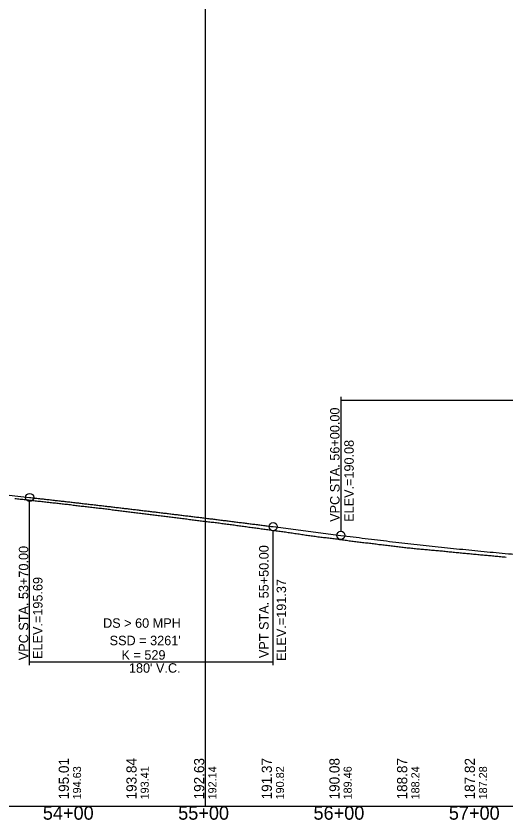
# Model space of a CAD drawing. Extents: x 69 to 2003113, y 512 to 837401.
# Drawn here: x 1892738 to 1893099, y 820540 to 821135 of the extents above; entities that cross this region are included whole.
import ezdxf

# ---------------------------------------------------------------- set-up
doc = ezdxf.new("R2010")
doc.units = 0
for name, color, linetype in [('BR_AUTO DIMENSION', 7, 'Continuous'), ('BR_BORDER LINES', 7, 'Continuous'), ('BR_CONCRETE', 7, 'Continuous'), ('BR_GRID DOTS', 7, 'Continuous'), ('BR_GRID LINES', 7, 'Continuous'), ('BR_TEXT', 7, 'Continuous'), ('RD_HC_Points', 7, 'Continuous'), ('RD_SHT_ID', 7, 'Continuous')]:
    doc.layers.add(name, color=color, linetype=linetype)

msp = doc.modelspace()

# ---------------------------------------------------------------- linework, layer by layer
at = {"layer": 'BR_AUTO DIMENSION'}
msp.add_line((1892877.53, 820550.13), (1892877.53, 821729.52), dxfattribs=at)
at = {"layer": 'BR_BORDER LINES'}
msp.add_line((1889077.53, 820550.13), (1895477.53, 820550.13), dxfattribs=at)
at = {"layer": 'BR_GRID DOTS'}
for p, q in [((1892977.53, 820853.04), (1892977.53, 820753.54)), ((1892977.53, 820850.54), (1893427.53, 820850.54)), ((1892747.53, 820654.47), (1892747.53, 820775.57)), ((1892927.53, 820654.47), (1892927.53, 820753.97)), ((1892747.53, 820656.97), (1892927.53, 820656.97))]:
    msp.add_line(p, q, dxfattribs=at)
for centre in [(1892747.53, 820778.57), (1892927.53, 820756.97), (1892977.53, 820750.54)]:
    msp.add_circle(centre, 3, dxfattribs=at)
at = {"layer": 'BR_GRID LINES'}
for p, q in [((1892592.53, 820795.86), (1892747.53, 820778.57)), ((1892927.53, 820756.97), (1892977.53, 820750.54))]:
    msp.add_line(p, q, dxfattribs=at)
for points in [[(1892747.53, 820778.57), (1892751.13, 820778.17), (1892754.73, 820777.77), (1892758.33, 820777.36), (1892761.93, 820776.96), (1892765.53, 820776.55), (1892769.13, 820776.14), (1892772.73, 820775.73), (1892776.33, 820775.32), (1892779.93, 820774.91), (1892783.53, 820774.5), (1892787.13, 820774.08), (1892790.73, 820773.67), (1892794.33, 820773.25), (1892797.93, 820772.83), (1892801.53, 820772.41), (1892805.13, 820771.99), (1892808.73, 820771.57), (1892812.33, 820771.15), (1892815.93, 820770.72), (1892819.53, 820770.3), (1892823.13, 820769.87), (1892826.73, 820769.44), (1892830.33, 820769.01), (1892833.93, 820768.58), (1892837.53, 820768.15), (1892841.13, 820767.72), (1892844.73, 820767.28), (1892848.33, 820766.85), (1892851.93, 820766.41), (1892855.53, 820765.98), (1892859.13, 820765.54), (1892862.73, 820765.1), (1892866.33, 820764.66), (1892869.93, 820764.21), (1892873.53, 820763.77), (1892877.13, 820763.32), (1892880.73, 820762.88), (1892884.33, 820762.43), (1892887.93, 820761.98), (1892891.53, 820761.53), (1892895.13, 820761.08), (1892898.73, 820760.63), (1892902.33, 820760.17), (1892905.93, 820759.72), (1892909.53, 820759.26), (1892913.13, 820758.81), (1892916.73, 820758.35), (1892920.33, 820757.89), (1892923.93, 820757.43), (1892927.53, 820756.97)], [(1892977.53, 820750.54), (1892986.53, 820749.39), (1892995.53, 820748.27), (1893004.53, 820747.18), (1893013.53, 820746.11), (1893022.53, 820745.06), (1893031.53, 820744.04), (1893040.53, 820743.04), (1893049.53, 820742.07), (1893058.53, 820741.12), (1893067.53, 820740.2), (1893076.53, 820739.3), (1893085.53, 820738.42), (1893094.53, 820737.57), (1893103.53, 820736.75), (1893112.53, 820735.95), (1893121.53, 820735.17), (1893130.53, 820734.42), (1893139.53, 820733.7), (1893148.53, 820732.99), (1893157.53, 820732.32), (1893166.53, 820731.66), (1893175.53, 820731.03), (1893184.53, 820730.43), (1893193.53, 820729.85), (1893202.53, 820729.3), (1893211.53, 820728.77), (1893220.53, 820728.26), (1893229.53, 820727.78), (1893238.53, 820727.32), (1893247.53, 820726.89), (1893256.53, 820726.49), (1893265.53, 820726.1), (1893274.53, 820725.74), (1893283.53, 820725.41), (1893292.53, 820725.1), (1893301.53, 820724.82), (1893310.53, 820724.56), (1893319.53, 820724.32), (1893328.53, 820724.11), (1893337.53, 820723.93), (1893346.53, 820723.77), (1893355.53, 820723.63), (1893364.53, 820723.52), (1893373.53, 820723.43), (1893382.53, 820723.37), (1893391.53, 820723.33), (1893400.53, 820723.31), (1893409.53, 820723.32), (1893418.53, 820723.36), (1893427.53, 820723.42)]]:
    msp.add_spline(points, degree=3, dxfattribs=at)
at = {"layer": 'BR_TEXT'}
for points in [[(1892736.6, 820777.88), (1892737.6, 820777.77), (1892738.6, 820777.65), (1892739.6, 820777.54), (1892740.6, 820777.42), (1892741.6, 820777.31), (1892742.6, 820777.19), (1892743.6, 820777.08), (1892744.6, 820776.97), (1892745.6, 820776.86), (1892746.6, 820776.75), (1892747.6, 820776.64), (1892748.6, 820776.53), (1892749.6, 820776.41), (1892750.6, 820776.3), (1892751.6, 820776.18), (1892752.6, 820776.07), (1892753.6, 820775.95), (1892754.6, 820775.84), (1892755.6, 820775.72), (1892756.6, 820775.6), (1892757.6, 820775.49), (1892758.6, 820775.37), (1892759.6, 820775.26), (1892760.6, 820775.15), (1892761.6, 820775.04), (1892762.6, 820774.93), (1892763.6, 820774.82), (1892764.6, 820774.72), (1892765.6, 820774.61), (1892766.6, 820774.5), (1892767.6, 820774.4), (1892768.6, 820774.29), (1892769.6, 820774.19), (1892770.6, 820774.07), (1892771.6, 820773.95), (1892772.6, 820773.84), (1892773.6, 820773.72), (1892774.6, 820773.6), (1892775.6, 820773.49), (1892776.6, 820773.37), (1892777.6, 820773.25), (1892778.6, 820773.12), (1892779.6, 820772.99), (1892780.6, 820772.87), (1892781.6, 820772.74), (1892782.6, 820772.62), (1892783.6, 820772.5), (1892784.6, 820772.37), (1892785.6, 820772.25), (1892786.6, 820772.13), (1892787.6, 820772.01), (1892788.6, 820771.89), (1892789.6, 820771.77), (1892790.6, 820771.66), (1892791.6, 820771.54), (1892792.6, 820771.43), (1892793.6, 820771.32), (1892794.6, 820771.21), (1892795.6, 820771.1), (1892796.6, 820770.98), (1892797.6, 820770.87), (1892798.6, 820770.76), (1892799.6, 820770.65), (1892800.6, 820770.55), (1892801.6, 820770.43), (1892802.6, 820770.31), (1892803.6, 820770.18), (1892804.6, 820770.05)], [(1892804.6, 820770.05), (1892805.6, 820769.92), (1892806.6, 820769.8), (1892807.6, 820769.67), (1892808.6, 820769.54), (1892809.6, 820769.41), (1892810.6, 820769.28), (1892811.6, 820769.16), (1892812.6, 820769.03), (1892813.6, 820768.91), (1892814.6, 820768.78), (1892815.6, 820768.66), (1892816.6, 820768.54), (1892817.6, 820768.41), (1892818.6, 820768.29), (1892819.6, 820768.16), (1892820.6, 820768.04), (1892821.6, 820767.92), (1892822.6, 820767.79), (1892823.6, 820767.66), (1892824.6, 820767.53), (1892825.6, 820767.41), (1892826.6, 820767.29), (1892827.6, 820767.17), (1892828.6, 820767.05), (1892829.6, 820766.93), (1892830.6, 820766.81), (1892831.6, 820766.68), (1892832.6, 820766.56), (1892833.6, 820766.43), (1892834.6, 820766.3), (1892835.6, 820766.18), (1892836.6, 820766.05), (1892837.6, 820765.93), (1892838.6, 820765.81), (1892839.6, 820765.68), (1892840.6, 820765.56), (1892841.6, 820765.43), (1892842.6, 820765.31), (1892843.6, 820765.19), (1892844.6, 820765.07), (1892845.6, 820764.95), (1892846.6, 820764.82), (1892847.6, 820764.7), (1892848.6, 820764.57), (1892849.6, 820764.45), (1892850.6, 820764.32), (1892851.6, 820764.19), (1892852.6, 820764.07), (1892853.6, 820763.96), (1892854.6, 820763.85), (1892855.6, 820763.73), (1892856.6, 820763.6), (1892857.6, 820763.46), (1892858.6, 820763.33), (1892859.6, 820763.19), (1892860.6, 820763.06), (1892861.6, 820762.93), (1892862.6, 820762.79), (1892863.6, 820762.64), (1892864.6, 820762.49), (1892865.6, 820762.34), (1892866.6, 820762.19), (1892867.6, 820762.06), (1892868.6, 820761.93), (1892869.6, 820761.8), (1892870.6, 820761.67), (1892871.6, 820761.54), (1892872.6, 820761.41), (1892873.6, 820761.28), (1892874.6, 820761.16), (1892875.6, 820761.05), (1892876.6, 820760.94), (1892877.6, 820760.83), (1892878.6, 820760.72), (1892879.6, 820760.62), (1892880.6, 820760.51), (1892881.6, 820760.41), (1892882.6, 820760.3), (1892883.6, 820760.2), (1892884.6, 820760.1), (1892885.6, 820759.97), (1892886.6, 820759.83), (1892887.6, 820759.69), (1892888.6, 820759.56), (1892889.6, 820759.43), (1892890.6, 820759.3), (1892891.6, 820759.16), (1892892.6, 820759.03), (1892893.6, 820758.9), (1892894.6, 820758.77), (1892895.6, 820758.63), (1892896.6, 820758.49), (1892897.6, 820758.35), (1892898.6, 820758.21), (1892899.6, 820758.07), (1892900.6, 820757.93), (1892901.6, 820757.79), (1892902.6, 820757.65), (1892903.6, 820757.52), (1892904.6, 820757.39)], [(1892904.6, 820757.39), (1892905.6, 820757.25), (1892906.6, 820757.11), (1892907.6, 820756.97), (1892908.6, 820756.84), (1892909.6, 820756.7), (1892910.6, 820756.56), (1892911.6, 820756.42), (1892912.6, 820756.29), (1892913.6, 820756.15), (1892914.6, 820756.02), (1892915.6, 820755.88), (1892916.6, 820755.75), (1892917.6, 820755.61), (1892918.6, 820755.47), (1892919.6, 820755.34), (1892920.6, 820755.2), (1892921.6, 820755.06), (1892922.6, 820754.93), (1892923.6, 820754.79), (1892924.6, 820754.65), (1892925.6, 820754.5), (1892926.6, 820754.36), (1892927.6, 820754.22), (1892928.6, 820754.08), (1892929.6, 820753.95), (1892930.6, 820753.82), (1892931.6, 820753.69), (1892932.6, 820753.56), (1892933.6, 820753.43), (1892934.6, 820753.3), (1892935.6, 820753.17), (1892936.6, 820753.04), (1892937.6, 820752.91), (1892938.6, 820752.76), (1892939.6, 820752.62), (1892940.6, 820752.47), (1892941.6, 820752.32), (1892942.6, 820752.16), (1892943.6, 820752.01), (1892944.6, 820751.85), (1892945.6, 820751.7), (1892946.6, 820751.54), (1892947.6, 820751.39), (1892948.6, 820751.24), (1892949.6, 820751.09), (1892950.6, 820750.94), (1892951.6, 820750.79), (1892952.6, 820750.65), (1892953.6, 820750.51), (1892954.6, 820750.37), (1892955.6, 820750.23), (1892956.6, 820750.09), (1892957.6, 820749.95), (1892958.6, 820749.82), (1892959.6, 820749.68), (1892960.6, 820749.54), (1892961.6, 820749.42), (1892962.6, 820749.3), (1892963.6, 820749.18), (1892964.6, 820749.06), (1892965.6, 820748.95), (1892966.6, 820748.83), (1892967.6, 820748.71), (1892968.6, 820748.59), (1892969.6, 820748.47), (1892970.6, 820748.35), (1892971.6, 820748.23), (1892972.6, 820748.11), (1892973.6, 820747.98), (1892974.6, 820747.86), (1892975.6, 820747.73), (1892976.6, 820747.58), (1892977.6, 820747.44), (1892978.6, 820747.29), (1892979.6, 820747.15), (1892980.6, 820747), (1892981.6, 820746.86), (1892982.6, 820746.71), (1892983.6, 820746.57), (1892984.6, 820746.42), (1892985.6, 820746.28), (1892986.6, 820746.14), (1892987.6, 820746.01), (1892988.6, 820745.89), (1892989.6, 820745.78), (1892990.6, 820745.66), (1892991.6, 820745.55), (1892992.6, 820745.43), (1892993.6, 820745.32), (1892994.6, 820745.21), (1892995.6, 820745.1), (1892996.6, 820745), (1892997.6, 820744.89), (1892998.6, 820744.77), (1892999.6, 820744.64), (1893000.6, 820744.51), (1893001.6, 820744.39), (1893002.6, 820744.26), (1893003.6, 820744.14), (1893004.6, 820744.01)], [(1893004.6, 820744.01), (1893005.6, 820743.89), (1893006.6, 820743.77), (1893007.6, 820743.65), (1893008.6, 820743.53), (1893009.6, 820743.42), (1893010.6, 820743.3), (1893011.6, 820743.19), (1893012.6, 820743.07), (1893013.6, 820742.96), (1893014.6, 820742.84), (1893015.6, 820742.72), (1893016.6, 820742.6), (1893017.6, 820742.48), (1893018.6, 820742.36), (1893019.6, 820742.25), (1893020.6, 820742.13), (1893021.6, 820742.01), (1893022.6, 820741.88), (1893023.6, 820741.76), (1893024.6, 820741.63), (1893025.6, 820741.51), (1893026.6, 820741.4), (1893027.6, 820741.3), (1893028.6, 820741.2), (1893029.6, 820741.1), (1893030.6, 820740.99), (1893031.6, 820740.89), (1893032.6, 820740.79), (1893033.6, 820740.68), (1893034.6, 820740.59), (1893035.6, 820740.49), (1893036.6, 820740.4), (1893037.6, 820740.3), (1893038.6, 820740.22), (1893039.6, 820740.13), (1893040.6, 820740.04), (1893041.6, 820739.95), (1893042.6, 820739.86), (1893043.6, 820739.77), (1893044.6, 820739.68), (1893045.6, 820739.59), (1893046.6, 820739.5), (1893047.6, 820739.4), (1893048.6, 820739.31), (1893049.6, 820739.23), (1893050.6, 820739.14), (1893051.6, 820739.05), (1893052.6, 820738.96), (1893053.6, 820738.86), (1893054.6, 820738.76), (1893055.6, 820738.66), (1893056.6, 820738.56), (1893057.6, 820738.46), (1893058.6, 820738.36), (1893059.6, 820738.26), (1893060.6, 820738.16), (1893061.6, 820738.06), (1893062.6, 820737.96), (1893063.6, 820737.86), (1893064.6, 820737.76), (1893065.6, 820737.67), (1893066.6, 820737.57), (1893067.6, 820737.47), (1893068.6, 820737.38), (1893069.6, 820737.28), (1893070.6, 820737.18), (1893071.6, 820737.09), (1893072.6, 820736.99), (1893073.6, 820736.89), (1893074.6, 820736.8), (1893075.6, 820736.7), (1893076.6, 820736.61), (1893077.6, 820736.51), (1893078.6, 820736.42), (1893079.6, 820736.33), (1893080.6, 820736.24), (1893081.6, 820736.15), (1893082.6, 820736.06), (1893083.6, 820735.98), (1893084.6, 820735.89), (1893085.6, 820735.8), (1893086.6, 820735.71), (1893087.6, 820735.62), (1893088.6, 820735.52), (1893089.6, 820735.42), (1893090.6, 820735.32), (1893091.6, 820735.22), (1893092.6, 820735.12), (1893093.6, 820735.02), (1893094.6, 820734.92), (1893095.6, 820734.83), (1893096.6, 820734.73), (1893097.6, 820734.63), (1893098.6, 820734.53), (1893099.6, 820734.43)]]:
    msp.add_lwpolyline(points, dxfattribs=at)

# ---------------------------------------------------------------- texts
at = {"layer": 'BR_CONCRETE'}
for s, height, p in [('VPC STA. 56+00.00 ', 7, (1892976.53, 820760.54)), ('ELEV.=190.08', 7, (1892987.03, 820760.54)), ('VPT STA. 55+50.00 ', 7, (1892924.11, 820659.73)), ('VPC STA. 53+70.00 ', 7, (1892746.53, 820658.16)), ('ELEV.=195.69', 7, (1892757.03, 820659.1)), ('ELEV.=191.37', 7, (1892937.03, 820657.55)), ('194.63', 6, (1892785.53, 820555.13)), ('193.41', 6, (1892835.53, 820555.13)), ('192.14', 6, (1892885.53, 820555.13)), ('190.82', 6, (1892935.53, 820555.13)), ('189.46', 6, (1892985.53, 820555.13)), ('188.24', 6, (1893035.53, 820555.13)), ('187.28', 6, (1893085.53, 820555.13))]:
    msp.add_text(s, height=height, rotation=90, dxfattribs=at).set_placement(p)
at = {"layer": 'BR_GRID DOTS'}
for s, p in [('DS > 60 MPH', (1892801.78, 820682.14)), ("SSD = 3261'", (1892806.64, 820669.25)), ('K = 529', (1892815.39, 820658.55)), ("180' V.C.", (1892820.89, 820648.91))]:
    msp.add_text(s, height=7, dxfattribs=at).set_placement(p)
at = {"layer": 'RD_HC_Points'}
for s, p in [('195.01', (1892776.53, 820555.13)), ('193.84', (1892826.53, 820555.13)), ('192.63', (1892876.53, 820555.13)), ('191.37', (1892926.53, 820555.13)), ('190.08', (1892976.53, 820555.13)), ('188.87', (1893026.53, 820555.13)), ('187.82', (1893076.53, 820555.13))]:
    msp.add_text(s, height=7.5, rotation=90, dxfattribs=at).set_placement(p)
at = {"layer": 'RD_SHT_ID'}
for s, p in [('54+00', (1892757.29, 820540.13)), ('55+00', (1892857.29, 820540.13)), ('56+00', (1892957.29, 820540.13)), ('57+00', (1893057.29, 820540.13))]:
    msp.add_text(s, height=10, dxfattribs=at).set_placement(p)

doc.saveas('drawing.dxf')
